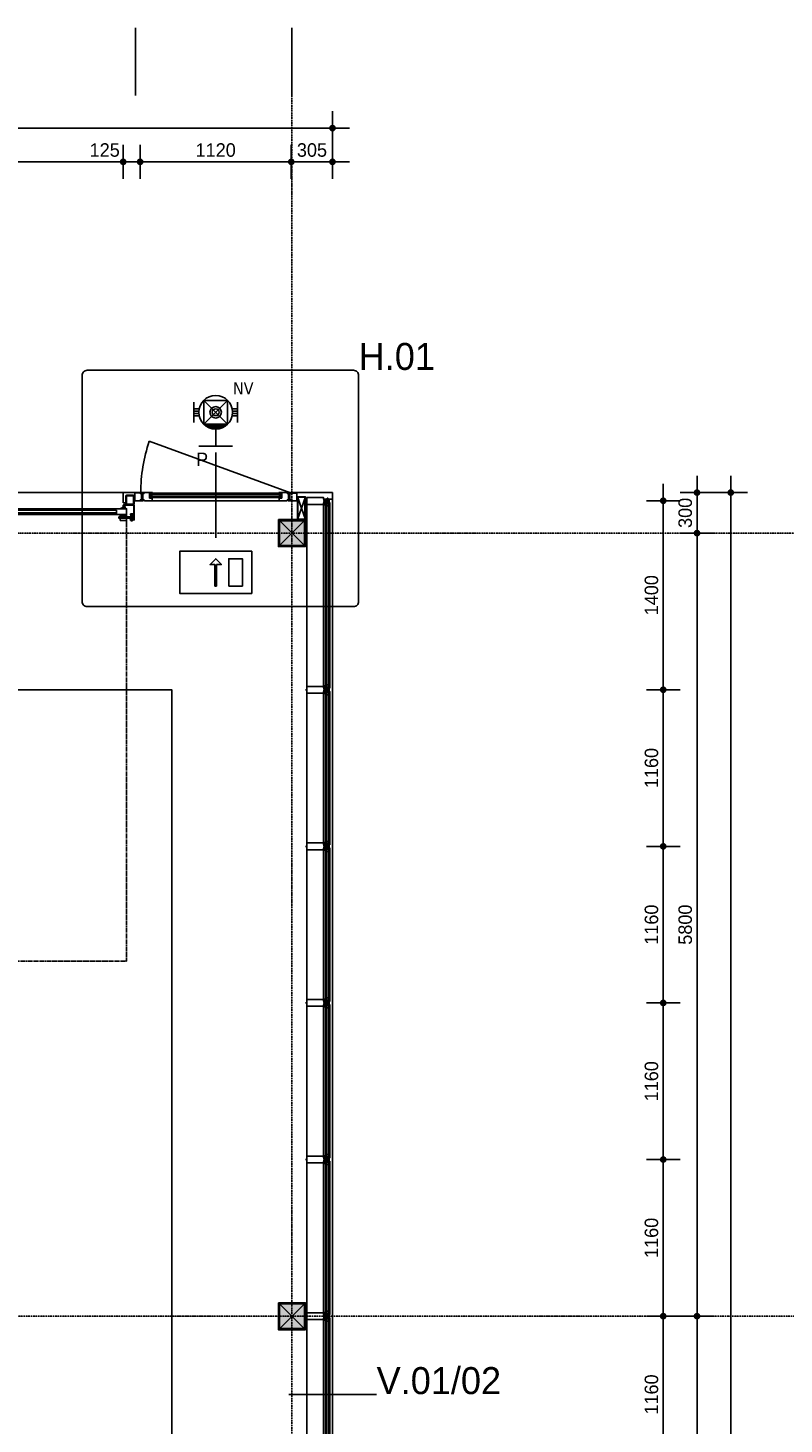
# Model space of a CAD drawing. Header units: millimetres. Extents: x -297000 to 504135, y -166520 to 252050.
# Tile 335 of 416: x 33569 to 39170, y 26026 to 36367. Entities that reach past the tile are written whole.
import ezdxf
from ezdxf.enums import TextEntityAlignment as Align
from ezdxf.lldxf.tags import DXFTag

# ---------------------------------------------------------------- set-up
doc = ezdxf.new("R2010")
doc.units = ezdxf.units.MM
doc.header["$MEASUREMENT"] = 0
for name, pattern in [('ACAD_ISO10W100', [18, 12, -3, 0, -3]), ('CENTER', [50.8, 31.75, -6.35, 6.35, -6.35]), ('HIDDEN', [0.375, 0.25, -0.125])]:
    doc.linetypes.add(name, pattern=pattern)
doc.layers.get('Defpoints').update_dxf_attribs({"color": 6})
for name, color, linetype in [('010_D0050_D', 1, 'Continuous'), ('040_AXPRI_B', 9, 'CENTER'), ('080_SYMB_DETAIL', 4, 'Continuous'), ('080_SYMBO_G', 1, 'Continuous'), ('210_WALEX_E', 2, 'Continuous'), ('210_WALEX_G', 2, 'Continuous'), ('299_CONCR_H', 251, 'Continuous'), ('299_STEEL_G', 3, 'Continuous'), ('310_WINDO_E', 1, 'Continuous'), ('320_DOORS_G', 2, 'Continuous')]:
    doc.layers.add(name, color=color, linetype=linetype)
doc.styles.add('NORATT', font='TAHOMA.TTF')
doc.styles.add('VMX 2 MEDIUM 100', font='unvr55w.TTF', dxfattribs={"height": 200})
doc.styles.add('VMX 2 MEDIUM 50', font='unvr55w.TTF', dxfattribs={"height": 100})
doc.styles.add('VMX 3 BIG 200', font='unvr55w.TTF', dxfattribs={"height": 800})
tags = doc.linetypes.add('SMALL', pattern=[0.19, 0.125, -0.065]).pattern_tags.tags
tags[6:7] = [DXFTag(74, 4), DXFTag(75, 0), DXFTag(340, '0'), DXFTag(46, 1.0), DXFTag(50, 0.0), DXFTag(44, 0.0), DXFTag(45, 0.0)]
tags[4:5] = [DXFTag(74, 4), DXFTag(75, 0), DXFTag(340, '0'), DXFTag(46, 1.0), DXFTag(50, 0.0), DXFTag(44, 0.0), DXFTag(45, 0.0)]
doc.dimstyles.new('VMX 50', dxfattribs={"dimscale": 50, "dimtxt": 1, "dimasz": 1, "dimexe": 2, "dimexo": 2, "dimgap": 0.7, "dimtad": 1, "dimdec": 0, "dimdsep": 46, "dimtxsty": 'VMX 2 MEDIUM 50', "dimblk1": 'VMX-DIM-ARROW', "dimblk2": 'VMX-DIM-ARROW', "dimsah": 1, "dimcen": 1, "dimdle": 2, "dimse1": 1, "dimse2": 1, "dimclrd": 256, "dimclre": 256, "dimclrt": 256, "dimadec": 0, "dimazin": 0, "dimtm": 1e-09, "dimtfac": 1, "dimtdec": 0, "dimtmove": 2, "dimatfit": 2, "dimldrblk": 'VMX-DIM-ARROW', "dimfxl": 0, "dimtolj": 2, "dimlwd": -1, "dimarcsym": 0})

# ---------------------------------------------------------------- blocks, each defined once
blk = doc.blocks.new('VMX-DIM-ARROW')
h = blk.add_hatch(color=256)
edge = h.paths.add_edge_path()
edge.add_arc((0, 0), 0.5, 0, 360)
for p, q in [((0, 2.5), (0, -2.5)), ((-2.5, 0), (2.5, 0))]:
    blk.add_line(p, q)
blk = doc.blocks.new('*D65')
at = {"layer": '010_D0050_D'}
blk.add_line((38275, 25715), (38275, 26775), dxfattribs=at)
at = {"layer": 'Defpoints', "color": 0}
for p in [(35625, 26825), (38275, 26825), (35625, 25665)]:
    blk.add_point(p, dxfattribs=at)
at = {"layer": '010_D0050_D', "xscale": 50, "yscale": 50, "zscale": 50}
for p, rotation in [((38275, 26825), 90), ((38275, 25665), 270)]:
    blk.add_blockref('VMX-DIM-ARROW', p, dxfattribs=dict(at, rotation=rotation))
at = {"layer": '010_D0050_D', "insert": (38188, 26245), "char_height": 100, "attachment_point": 5, "rotation": 90, "style": 'VMX 2 MEDIUM 50'}
blk.add_mtext('\\A2;1160', dxfattribs=at)
blk = doc.blocks.new('*D66')
at = {"layer": '010_D0050_D'}
blk.add_line((38275, 26875), (38275, 27935), dxfattribs=at)
at = {"layer": 'Defpoints', "color": 0}
for p in [(35625, 27985), (38275, 27985), (35625, 26825)]:
    blk.add_point(p, dxfattribs=at)
at = {"layer": '010_D0050_D', "xscale": 50, "yscale": 50, "zscale": 50}
for p, rotation in [((38275, 27985), 90), ((38275, 26825), 270)]:
    blk.add_blockref('VMX-DIM-ARROW', p, dxfattribs=dict(at, rotation=rotation))
at = {"layer": '010_D0050_D', "insert": (38188, 27405), "char_height": 100, "attachment_point": 5, "rotation": 90, "style": 'VMX 2 MEDIUM 50'}
blk.add_mtext('\\A2;1160', dxfattribs=at)
blk = doc.blocks.new('*D67')
at = {"layer": '010_D0050_D'}
blk.add_line((38275, 28035), (38275, 29095), dxfattribs=at)
at = {"layer": 'Defpoints', "color": 0}
for p in [(35625, 29145), (38275, 29145), (35625, 27985)]:
    blk.add_point(p, dxfattribs=at)
at = {"layer": '010_D0050_D', "xscale": 50, "yscale": 50, "zscale": 50}
for p, rotation in [((38275, 29145), 90), ((38275, 27985), 270)]:
    blk.add_blockref('VMX-DIM-ARROW', p, dxfattribs=dict(at, rotation=rotation))
at = {"layer": '010_D0050_D', "insert": (38188, 28565), "char_height": 100, "attachment_point": 5, "rotation": 90, "style": 'VMX 2 MEDIUM 50'}
blk.add_mtext('\\A2;1160', dxfattribs=at)
blk = doc.blocks.new('*D68')
at = {"layer": '010_D0050_D'}
blk.add_line((38275, 29195), (38275, 30255), dxfattribs=at)
at = {"layer": 'Defpoints', "color": 0}
for p in [(35625, 30305), (38275, 30305), (35625, 29145)]:
    blk.add_point(p, dxfattribs=at)
at = {"layer": '010_D0050_D', "xscale": 50, "yscale": 50, "zscale": 50}
for p, rotation in [((38275, 30305), 90), ((38275, 29145), 270)]:
    blk.add_blockref('VMX-DIM-ARROW', p, dxfattribs=dict(at, rotation=rotation))
at = {"layer": '010_D0050_D', "insert": (38188, 29725), "char_height": 100, "attachment_point": 5, "rotation": 90, "style": 'VMX 2 MEDIUM 50'}
blk.add_mtext('\\A2;1160', dxfattribs=at)
blk = doc.blocks.new('*D69')
at = {"layer": '010_D0050_D'}
blk.add_line((38275, 30355), (38275, 31415), dxfattribs=at)
at = {"layer": 'Defpoints', "color": 0}
for p in [(35625, 31465), (38275, 31465), (35625, 30305)]:
    blk.add_point(p, dxfattribs=at)
at = {"layer": '010_D0050_D', "xscale": 50, "yscale": 50, "zscale": 50}
for p, rotation in [((38275, 31465), 90), ((38275, 30305), 270)]:
    blk.add_blockref('VMX-DIM-ARROW', p, dxfattribs=dict(at, rotation=rotation))
at = {"layer": '010_D0050_D', "insert": (38188, 30885), "char_height": 100, "attachment_point": 5, "rotation": 90, "style": 'VMX 2 MEDIUM 50'}
blk.add_mtext('\\A2;1160', dxfattribs=at)
blk = doc.blocks.new('*D70')
at = {"layer": '010_D0050_D'}
blk.add_line((38275, 31515), (38275, 32815), dxfattribs=at)
at = {"layer": 'Defpoints', "color": 0}
for p in [(35635, 32865), (38275, 32865), (35625, 31465)]:
    blk.add_point(p, dxfattribs=at)
at = {"layer": '010_D0050_D', "xscale": 50, "yscale": 50, "zscale": 50}
for p, rotation in [((38275, 32865), 90), ((38275, 31465), 270)]:
    blk.add_blockref('VMX-DIM-ARROW', p, dxfattribs=dict(at, rotation=rotation))
at = {"layer": '010_D0050_D', "insert": (38188, 32165), "char_height": 100, "attachment_point": 5, "rotation": 90, "style": 'VMX 2 MEDIUM 50'}
blk.add_mtext('\\A2;1400', dxfattribs=at)
blk = doc.blocks.new('*D71')
at = {"layer": '010_D0050_D'}
blk.add_line((35775, 35375), (35570, 35375), dxfattribs=at)
at = {"layer": 'Defpoints', "color": 0}
for p in [(35520, 35375), (35520, 32925), (35825, 32901)]:
    blk.add_point(p, dxfattribs=at)
at = {"layer": '010_D0050_D', "xscale": 50, "yscale": 50, "zscale": 50, "rotation": 180}
blk.add_blockref('VMX-DIM-ARROW', (35520, 35375), dxfattribs=at)
at = {"layer": '010_D0050_D', "xscale": 50, "yscale": 50, "zscale": 50}
blk.add_blockref('VMX-DIM-ARROW', (35825, 35375), dxfattribs=at)
at = {"layer": '010_D0050_D', "insert": (35673, 35462), "char_height": 100, "attachment_point": 5, "style": 'VMX 2 MEDIUM 50'}
blk.add_mtext('\\A2;305', dxfattribs=at)
blk = doc.blocks.new('*D72')
at = {"layer": '010_D0050_D'}
blk.add_line((35470, 35375), (34450, 35375), dxfattribs=at)
at = {"layer": 'Defpoints', "color": 0}
for p in [(34400, 35375), (34400, 32925), (35520, 32925)]:
    blk.add_point(p, dxfattribs=at)
at = {"layer": '010_D0050_D', "xscale": 50, "yscale": 50, "zscale": 50, "rotation": 180}
blk.add_blockref('VMX-DIM-ARROW', (34400, 35375), dxfattribs=at)
at = {"layer": '010_D0050_D', "xscale": 50, "yscale": 50, "zscale": 50}
blk.add_blockref('VMX-DIM-ARROW', (35520, 35375), dxfattribs=at)
at = {"layer": '010_D0050_D', "insert": (34960, 35462), "char_height": 100, "attachment_point": 5, "style": 'VMX 2 MEDIUM 50'}
blk.add_mtext('\\A2;1120', dxfattribs=at)
blk = doc.blocks.new('*D73')
at = {"layer": '010_D0050_D'}
for p, q in [((34225, 35375), (34175, 35375)), ((34400, 35375), (34275, 35375)), ((34450, 35375), (34500, 35375))]:
    blk.add_line(p, q, dxfattribs=at)
at = {"layer": 'Defpoints', "color": 0}
for p in [(34275, 35375), (34275, 32887), (34400, 32925)]:
    blk.add_point(p, dxfattribs=at)
at = {"layer": '010_D0050_D', "xscale": 50, "yscale": 50, "zscale": 50}
blk.add_blockref('VMX-DIM-ARROW', (34275, 35375), dxfattribs=at)
at = {"layer": '010_D0050_D', "xscale": 50, "yscale": 50, "zscale": 50, "rotation": 180}
blk.add_blockref('VMX-DIM-ARROW', (34400, 35375), dxfattribs=at)
at = {"layer": '010_D0050_D', "insert": (34138, 35462), "char_height": 100, "attachment_point": 5, "style": 'VMX 2 MEDIUM 50'}
blk.add_mtext('\\A2;125', dxfattribs=at)
blk = doc.blocks.new('*D74')
at = {"layer": '010_D0050_D'}
blk.add_line((34225, 35375), (29965, 35375), dxfattribs=at)
at = {"layer": 'Defpoints', "color": 0}
for p in [(29915, 35375), (29915, 32887), (34275, 32887)]:
    blk.add_point(p, dxfattribs=at)
at = {"layer": '010_D0050_D', "xscale": 50, "yscale": 50, "zscale": 50, "rotation": 180}
blk.add_blockref('VMX-DIM-ARROW', (29915, 35375), dxfattribs=at)
at = {"layer": '010_D0050_D', "xscale": 50, "yscale": 50, "zscale": 50}
blk.add_blockref('VMX-DIM-ARROW', (34275, 35375), dxfattribs=at)
at = {"layer": '010_D0050_D', "insert": (32095, 35462), "char_height": 100, "attachment_point": 5, "style": 'VMX 2 MEDIUM 50'}
blk.add_mtext('\\A2;4360', dxfattribs=at)
blk = doc.blocks.new('*D88')
at = {"layer": '010_D0050_D'}
blk.add_line((12075, 35625), (35775, 35625), dxfattribs=at)
at = {"layer": 'Defpoints', "color": 0}
for p in [(35825, 35625), (12025, 32925), (35825, 32925)]:
    blk.add_point(p, dxfattribs=at)
at = {"layer": '010_D0050_D', "xscale": 50, "yscale": 50, "zscale": 50, "rotation": 180}
blk.add_blockref('VMX-DIM-ARROW', (12025, 35625), dxfattribs=at)
at = {"layer": '010_D0050_D', "xscale": 50, "yscale": 50, "zscale": 50}
blk.add_blockref('VMX-DIM-ARROW', (35825, 35625), dxfattribs=at)
at = {"layer": '010_D0050_D', "insert": (23925, 35712), "char_height": 100, "attachment_point": 5, "style": 'VMX 2 MEDIUM 50'}
blk.add_mtext('\\A2;23800', dxfattribs=at)
blk = doc.blocks.new('GRID01')
at = {"layer": '040_AXPRI_B', "linetype": 'ACAD_ISO10W100'}
for p, q in [((0, -3742), (0, 26942)), ((3750, 23200), (-26942, 23200)), ((3742, 17400), (-26942, 17400))]:
    blk.add_line(p, q, dxfattribs=at)
blk = doc.blocks.new('ALCOA_gevel')
at = {"layer": '310_WINDO_E', "color": 8}
blk.add_line((234, -25), (234, -600), dxfattribs=at)
blk.add_line((234, -25), (234, -600), dxfattribs=at)
blk.add_line((234, -25), (234, -600), dxfattribs=at)
blk.add_line((234, -25), (234, -600), dxfattribs=at)
for points in [[(110, -600), (110, 600)], [(234, 25), (234, 600)], [(300, 600), (300, -600)], [(234, 13), (234, 28), (249, 28), (249, 13), (234, 13)], [(234, 13), (249, 28)], [(234, 28), (249, 13)], [(275, 12), (275, -12)], [(234, -14), (234, -29), (249, -29), (249, -14), (234, -14)], [(234, -14), (249, -29)], [(234, -29), (249, -14)], [(234, -25), (234, -600)]]:
    blk.add_lwpolyline(points, dxfattribs=at)
at = {"layer": '310_WINDO_E'}
for points in [[(249, 600), (249, 14), (255, 14), (255, 600)], [(271, 600), (271, 12), (280, 12), (280, 600)], [(255, 37), (271, 37)], [(255, 14), (271, 14)], [(249, -600), (249, -14), (255, -14), (255, -600)], [(255, -14), (271, -14)], [(255, -37), (271, -37)], [(271, -600), (271, -12), (280, -12), (280, -600)]]:
    blk.add_lwpolyline(points, dxfattribs=at)
at = {"layer": '310_WINDO_E', "color": 2}
blk.add_lwpolyline([(112, -25), (234, -25), (234, -14), (236, -14), (236, -5), (255, -5), (255, 5), (236, 5), (236, 13), (234, 13), (234, 25), (112, 25, 0.414214), (110, 23), (110, -23, 0.414214)], format="xyb", close=True, dxfattribs=at)
blk.add_lwpolyline([(260, 20), (260, -20), (266, -20), (266, 20), (260, 20)], dxfattribs=at)
at = {"layer": 'Defpoints', "ltscale": 20}
blk.add_lwpolyline([(100, 0), (110, 0)], dxfattribs=at)
blk = doc.blocks.new('SEGMENTDEUR_plg')
at = {"layer": '210_WALEX_E', "color": 8, "linetype": 'SMALL', "ltscale": 25}
blk.add_lwpolyline([(4550, 200), (190, 200)], dxfattribs=at)
at = {"layer": '210_WALEX_E', "color": 8, "linetype": 'HIDDEN', "ltscale": 25}
blk.add_lwpolyline([(165, -7), (165, -3270), (4575, -3270), (4575, -7)], dxfattribs=at)
at = {"layer": '210_WALEX_G', "ltscale": 20}
for points in [[(175, 110), (175, 125), (190, 125), (190, 200), (65, 200)], [(4565, 110), (4565, 125), (4550, 125), (4550, 200), (4675, 200)]]:
    blk.add_lwpolyline(points, dxfattribs=at)
at = {"layer": '299_STEEL_G'}
for points in [[(114, 110), (166, 110, 0.414214), (170, 114), (170, 176, 0.414214), (166, 180), (114, 180, 0.414214), (110, 176), (110, 114, 0.414214)], [(4626, 110), (4574, 110, -0.414214), (4570, 114), (4570, 176, -0.414214), (4574, 180), (4626, 180, -0.414214), (4630, 176), (4630, 114, -0.414214)]]:
    blk.add_lwpolyline(points, format="xyb", close=True, dxfattribs=at)
for points in [[(114, 114), (166, 114), (166, 176), (114, 176)], [(4626, 114), (4574, 114), (4574, 176), (4626, 176)]]:
    blk.add_lwpolyline(points, close=True, dxfattribs=at)
at = {"layer": '320_DOORS_G'}
for points in [[(187, 95), (188, 95), (189, 96), (190, 98), (190, 98), (190, 107), (190, 108), (189, 109), (187, 110), (187, 110), (113, 110), (112, 110), (111, 109), (110, 107), (110, 107), (110, -4), (112, -4), (112, 107), (112, 107), (113, 108), (113, 108), (187, 108), (187, 108), (188, 107), (188, 107), (188, 98), (188, 98), (187, 97), (187, 97), (179, 97), (178, 97), (176, 96), (175, 94), (175, 92), (175, 91), (176, 89), (178, 88), (179, 88), (185, 88), (185, 90), (179, 90), (178, 90), (177, 91), (177, 92), (177, 94), (178, 95), (179, 95)], [(4553, 95), (4552, 95), (4551, 96), (4550, 98), (4550, 98), (4550, 107), (4550, 108), (4551, 109), (4553, 110), (4553, 110), (4627, 110), (4628, 110), (4629, 109), (4630, 107), (4630, 107), (4630, -4), (4628, -4), (4628, 107), (4628, 107), (4627, 108), (4627, 108), (4553, 108), (4553, 108), (4552, 107), (4552, 107), (4552, 98), (4552, 98), (4553, 97), (4553, 97), (4561, 97), (4562, 97), (4564, 96), (4565, 94), (4565, 92), (4565, 91), (4564, 89), (4562, 88), (4561, 88), (4555, 88), (4555, 90), (4561, 90), (4562, 90), (4563, 91), (4563, 92), (4563, 94), (4562, 95), (4561, 95)], [(112, 10), (112, 10), (112, 8), (113, 6), (119, -5), (120, -7), (123, -8), (125, -9), (125, -9), (128, -9), (131, -8), (133, -7), (135, -6), (135, -5), (138, 1), (137, 2), (134, -4), (134, -4), (132, -6), (130, -7), (128, -7), (125, -7), (125, -7), (123, -7), (122, -6), (120, -4), (114, 7), (114, 8), (113, 10), (113, 40), (113, 40), (114, 41), (115, 42), (134, 42), (135, 42), (136, 41), (136, 40), (136, 36), (137, 36), (137, 40), (137, 41), (136, 42), (135, 43), (134, 43), (115, 43), (114, 43), (113, 42), (112, 41), (112, 40)], [(240, 38), (255, 38), (255, 50), (240, 50)], [(1260, 38), (1245, 38), (1245, 50), (1260, 50)], [(1320, 38), (1335, 38), (1335, 50), (1320, 50)], [(2340, 38), (2325, 38), (2325, 50), (2340, 50)], [(2400, 38), (2415, 38), (2415, 50), (2400, 50)], [(3420, 38), (3405, 38), (3405, 50), (3420, 50)], [(3480, 38), (3495, 38), (3495, 50), (3480, 50)], [(4500, 38), (4485, 38), (4485, 50), (4500, 50)], [(4628, 10), (4628, 10), (4628, 8), (4627, 6), (4621, -5), (4620, -7), (4617, -8), (4615, -9), (4615, -9), (4612, -9), (4609, -8), (4607, -7), (4605, -6), (4605, -5), (4602, 1), (4603, 2), (4606, -4), (4606, -4), (4608, -6), (4610, -7), (4612, -7), (4615, -7), (4615, -7), (4617, -7), (4618, -6), (4620, -4), (4626, 7), (4626, 8), (4627, 10), (4627, 40), (4627, 40), (4626, 41), (4625, 42), (4606, 42), (4605, 42), (4604, 41), (4604, 40), (4604, 36), (4603, 36), (4603, 40), (4603, 41), (4604, 42), (4605, 43), (4606, 43), (4625, 43), (4626, 43), (4627, 42), (4628, 41), (4628, 40)]]:
    blk.add_lwpolyline(points, close=True, dxfattribs=at)
at = {"layer": '320_DOORS_G', "color": 1}
for points in [[(222, 21), (222, 10), (137, 10), (137, 21), (222, 21)], [(165, 38), (4575, 38), (4575, 80), (165, 80), (165, 38)], [(4518, 21), (4518, 10), (4603, 10), (4603, 21), (4518, 21)]]:
    blk.add_lwpolyline(points, dxfattribs=at)
at = {"layer": '320_DOORS_G'}
for points in [[(165, 38), (165, 80), (255, 80), (255, 70), (240, 70), (240, 38), (165, 38)], [(240, 70), (1260, 70), (1260, 50), (240, 50), (240, 70)], [(1260, 38), (1260, 70), (1245, 70), (1245, 80), (1335, 80), (1335, 70), (1320, 70), (1320, 38), (1260, 38)], [(1320, 70), (2340, 70), (2340, 50), (1320, 50), (1320, 70)], [(2340, 38), (2340, 70), (2325, 70), (2325, 80), (2415, 80), (2415, 70), (2400, 70), (2400, 38), (2340, 38)], [(2400, 70), (3420, 70), (3420, 50), (2400, 50), (2400, 70)], [(3420, 38), (3420, 70), (3405, 70), (3405, 80), (3495, 80), (3495, 70), (3480, 70), (3480, 38), (3420, 38)], [(4500, 70), (3480, 70), (3480, 50), (4500, 50), (4500, 70)], [(4575, 38), (4575, 80), (4485, 80), (4485, 70), (4500, 70), (4500, 38), (4575, 38)]]:
    blk.add_lwpolyline(points, dxfattribs=at)
at = {"layer": '320_DOORS_G', "color": 1}
for points in [[(212, 33), (165, 33), (165, 38), (212, 38)], [(212, -7), (165, -7), (165, 33), (212, 33)], [(4528, 33), (4575, 33), (4575, 38), (4528, 38)], [(4528, -7), (4575, -7), (4575, 33), (4528, 33)]]:
    blk.add_lwpolyline(points, close=True, dxfattribs=at)
for points, knots in [([(133, 30), (133, 32), (132, 34), (130, 35), (129, 36), (126, 36), (125, 35), (123, 34), (122, 32), (122, 30), (122, 30), (121, 29), (121, 29), (121, 27), (120, 24), (120, 21), (120, 17), (120, 14), (120, 10), (120, 7), (121, 4), (121, 2), (121, 2), (122, 1), (122, 1), (122, -1), (123, -3), (125, -4), (126, -5), (129, -5), (130, -4), (132, -3), (133, -1), (133, 1), (133, 1), (133, 30), (133, 30)], [0, 0, 0, 0, 1, 1, 1, 2, 2, 2, 3, 3, 3, 4, 4, 4, 5, 5, 5, 6, 6, 6, 7, 7, 7, 8, 8, 8, 9, 9, 9, 10, 10, 10, 11, 11, 11, 12, 12, 12, 12]), ([(133, 25), (133, 25), (134, 24), (134, 24), (134, 24), (135, 24), (135, 24), (135, 24), (136, 24), (136, 24), (136, 24), (136, 23), (137, 23), (137, 23), (137, 23), (137, 23), (137, 23), (137, 8), (137, 8), (137, 8), (137, 8), (137, 8), (136, 8), (136, 7), (136, 7), (136, 7), (135, 7), (135, 7), (135, 7), (134, 7), (134, 7), (134, 7), (133, 6), (133, 6)], [0, 0, 0, 0, 1, 1, 1, 2, 2, 2, 3, 3, 3, 4, 4, 4, 5, 5, 5, 6, 6, 6, 7, 7, 7, 8, 8, 8, 9, 9, 9, 10, 10, 10, 11, 11, 11, 11]), ([(4607, 25), (4607, 25), (4606, 24), (4606, 24), (4606, 24), (4605, 24), (4605, 24), (4605, 24), (4604, 24), (4604, 24), (4604, 24), (4604, 23), (4603, 23), (4603, 23), (4603, 23), (4603, 23), (4603, 23), (4603, 8), (4603, 8), (4603, 8), (4603, 8), (4603, 8), (4604, 8), (4604, 7), (4604, 7), (4604, 7), (4605, 7), (4605, 7), (4605, 7), (4606, 7), (4606, 7), (4606, 7), (4607, 6), (4607, 6)], [0, 0, 0, 0, 1, 1, 1, 2, 2, 2, 3, 3, 3, 4, 4, 4, 5, 5, 5, 6, 6, 6, 7, 7, 7, 8, 8, 8, 9, 9, 9, 10, 10, 10, 11, 11, 11, 11]), ([(4607, 30), (4607, 32), (4608, 34), (4610, 35), (4611, 36), (4614, 36), (4615, 35), (4617, 34), (4618, 32), (4618, 30), (4618, 30), (4619, 29), (4619, 29), (4619, 27), (4620, 24), (4620, 21), (4620, 17), (4620, 14), (4620, 10), (4620, 7), (4619, 4), (4619, 2), (4619, 2), (4618, 1), (4618, 1), (4618, -1), (4617, -3), (4615, -4), (4614, -5), (4611, -5), (4610, -4), (4608, -3), (4607, -1), (4607, 1), (4607, 1), (4607, 30), (4607, 30)], [0, 0, 0, 0, 1, 1, 1, 2, 2, 2, 3, 3, 3, 4, 4, 4, 5, 5, 5, 6, 6, 6, 7, 7, 7, 8, 8, 8, 9, 9, 9, 10, 10, 10, 11, 11, 11, 12, 12, 12, 12])]:
    blk.add_open_spline(points, degree=3, knots=knots, dxfattribs=at)
for points in [[(172, 86), (172, 86), (174, 88), (174, 88)], [(172, 85), (172, 85), (172, 86), (172, 86)], [(172, 86), (172, 86), (172, 86), (172, 86)], [(173, 85), (173, 85), (172, 85), (172, 85)], [(181, 84), (181, 84), (173, 85), (173, 85)], [(174, 88), (174, 88), (174, 88), (174, 88)], [(174, 88), (174, 88), (175, 88), (175, 88)], [(175, 88), (175, 88), (175, 88), (175, 88)], [(175, 88), (175, 88), (177, 87), (177, 87)], [(177, 87), (177, 87), (177, 87), (177, 87)], [(177, 87), (177, 87), (186, 87), (186, 87)], [(180, 93), (180, 93), (182, 94), (182, 94)], [(180, 92), (180, 92), (180, 93), (180, 93)], [(181, 91), (181, 91), (180, 92), (180, 92)], [(187, 91), (187, 91), (181, 91), (181, 91)], [(188, 84), (188, 84), (181, 84), (181, 84)], [(182, 94), (182, 94), (186, 94), (186, 94)], [(186, 94), (189, 94), (190, 95), (190, 95)], [(186, 87), (186, 87), (187, 87), (187, 87)], [(187, 87), (187, 87), (187, 91), (187, 91)], [(187, 91), (187, 91), (187, 91), (187, 91)], [(190, 85), (190, 85), (188, 84), (188, 84)], [(190, 95), (190, 95), (190, 93), (190, 93)], [(190, 93), (190, 93), (190, 91), (190, 91)], [(190, 91), (190, 91), (191, 90), (191, 90)], [(191, 88), (191, 88), (190, 88), (190, 88)], [(190, 88), (190, 88), (190, 87), (190, 87)], [(190, 87), (190, 87), (190, 85), (190, 85)], [(191, 90), (191, 90), (192, 90), (192, 90)], [(192, 88), (192, 88), (191, 88), (191, 88)], [(192, 90), (192, 90), (197, 89), (197, 89)], [(197, 87), (197, 87), (192, 88), (192, 88)], [(197, 89), (197, 89), (202, 86), (202, 86)], [(202, 85), (202, 85), (197, 87), (197, 87)], [(202, 86), (202, 86), (207, 83), (207, 83)], [(207, 82), (207, 82), (202, 85), (202, 85)], [(207, 83), (207, 83), (207, 82), (207, 82)], [(4530, 82), (4530, 82), (4538, 85), (4538, 85)], [(4533, 83), (4533, 83), (4530, 82), (4530, 82)], [(4538, 86), (4538, 86), (4533, 83), (4533, 83)], [(4543, 89), (4543, 89), (4538, 86), (4538, 86)], [(4538, 85), (4538, 85), (4543, 87), (4543, 87)], [(4548, 90), (4548, 90), (4543, 89), (4543, 89)], [(4543, 87), (4543, 87), (4548, 88), (4548, 88)], [(4549, 90), (4549, 90), (4548, 90), (4548, 90)], [(4548, 88), (4548, 88), (4549, 88), (4549, 88)], [(4550, 91), (4550, 91), (4549, 90), (4549, 90)], [(4549, 88), (4549, 88), (4550, 88), (4550, 88)], [(4554, 94), (4551, 94), (4550, 95), (4550, 95)], [(4550, 95), (4550, 95), (4550, 93), (4550, 93)], [(4550, 93), (4550, 93), (4550, 91), (4550, 91)], [(4550, 88), (4550, 88), (4550, 87), (4550, 87)], [(4550, 87), (4550, 87), (4550, 85), (4550, 85)], [(4550, 85), (4550, 85), (4552, 84), (4552, 84)], [(4552, 84), (4552, 84), (4559, 84), (4559, 84)], [(4553, 87), (4553, 87), (4553, 91), (4553, 91)], [(4553, 91), (4553, 91), (4553, 91), (4553, 91)], [(4553, 91), (4553, 91), (4559, 91), (4559, 91)], [(4554, 87), (4554, 87), (4553, 87), (4553, 87)], [(4558, 94), (4558, 94), (4554, 94), (4554, 94)], [(4563, 87), (4563, 87), (4554, 87), (4554, 87)], [(4560, 93), (4560, 93), (4558, 94), (4558, 94)], [(4559, 91), (4559, 91), (4560, 92), (4560, 92)], [(4559, 84), (4559, 84), (4567, 85), (4567, 85)], [(4560, 92), (4560, 92), (4560, 93), (4560, 93)], [(4565, 88), (4565, 88), (4563, 87), (4563, 87)], [(4563, 87), (4563, 87), (4563, 87), (4563, 87)], [(4566, 88), (4566, 88), (4565, 88), (4565, 88)], [(4565, 88), (4565, 88), (4565, 88), (4565, 88)], [(4568, 86), (4568, 86), (4566, 88), (4566, 88)], [(4566, 88), (4566, 88), (4566, 88), (4566, 88)], [(4567, 85), (4567, 85), (4568, 85), (4568, 85)], [(4568, 85), (4568, 85), (4568, 86), (4568, 86)], [(4568, 86), (4568, 86), (4568, 86), (4568, 86)]]:
    blk.add_open_spline(points, degree=3, dxfattribs=at)
blk = doc.blocks.new('K200x200x8+BETON')
at = {"layer": '299_CONCR_H'}
h = blk.add_hatch(color=256, dxfattribs=at)
edge = h.paths.add_edge_path()
edge.add_line((-92, -84), (-92, 84))
edge.add_arc((-84, 84), 8, 90, 180, ccw=False)
edge.add_line((-84, 92), (84, 92))
edge.add_arc((84, 84), 8, 0, 90, ccw=False)
edge.add_line((92, 84), (92, -84))
edge.add_arc((84, -84), 8, -90, 0, ccw=False)
edge.add_line((84, -92), (-84, -92))
edge.add_arc((-84, -84), 8, 180, 270, ccw=False)
at = {"layer": '299_STEEL_G'}
for points in [[(-100, -88), (-100, 88, -0.414214), (-88, 100), (88, 100, -0.414214), (100, 88), (100, -88, -0.414214), (88, -100), (-88, -100, -0.414214)], [(-92, -84), (-92, 84, -0.414214), (-84, 92), (84, 92, -0.414214), (92, 84), (92, -84, -0.414214), (84, -92), (-84, -92, -0.414214)]]:
    blk.add_lwpolyline(points, format="xyb", close=True, dxfattribs=at)
at = {"layer": 'Defpoints'}
blk.add_lwpolyline([(-100, 100), (100, 100), (100, -100), (-100, -100)], close=True, dxfattribs=at)
for points in [[(100, -100), (-100, 100)], [(100, 100), (-100, -100)]]:
    blk.add_lwpolyline(points, dxfattribs=at)
blk = doc.blocks.new('ALCOA_gevelhoek')
at = {"layer": '210_WALEX_E'}
blk.add_lwpolyline([(234, 251), (300, 251), (300, 300), (-5, 300)], dxfattribs=at)
at = {"layer": '310_WINDO_E', "color": 8}
blk.add_line((234, 213), (234, -600), dxfattribs=at)
blk.add_line((234, 213), (234, -600), dxfattribs=at)
blk.add_line((234, 213), (234, -600), dxfattribs=at)
blk.add_line((234, 213), (234, -600), dxfattribs=at)
at = {"layer": '310_WINDO_E', "color": 2}
blk.add_lwpolyline([(112, 263), (234, 263), (234, 251), (236, 251), (236, 243), (254, 243), (254, 233), (236, 233), (236, 224), (234, 224), (234, 213), (112, 213, -0.414214), (110, 215), (110, 261, -0.414214)], format="xyb", close=True, dxfattribs=at)
at = {"layer": '310_WINDO_E', "color": 8}
for points in [[(110, -600), (110, 238)], [(234, 224), (234, 209), (249, 209), (249, 224), (234, 224)], [(234, 224), (249, 209)], [(234, 209), (249, 224)], [(234, 213), (234, -600)], [(275, 251), (275, 226)], [(300, 263), (300, -600)]]:
    blk.add_lwpolyline(points, dxfattribs=at)
at = {"layer": '310_WINDO_E'}
for points in [[(249, -600), (249, 224), (255, 224), (255, -600)], [(255, 224), (271, 224)], [(271, -600), (271, 226), (280, 226), (280, -600)], [(255, 201), (271, 201)]]:
    blk.add_lwpolyline(points, dxfattribs=at)
at = {"layer": '310_WINDO_E', "color": 2}
blk.add_lwpolyline([(260, 258), (260, 218), (266, 218), (266, 258), (260, 258)], dxfattribs=at)
at = {"layer": 'Defpoints', "ltscale": 20}
blk.add_lwpolyline([(100, 0), (110, 0)], dxfattribs=at)
blk = doc.blocks.new('K170X60')
at = {"layer": '299_STEEL_G'}
blk.add_lwpolyline([(-26, -85), (26, -85, 0.414214), (30, -81), (30, 81, 0.414214), (26, 85), (-26, 85, 0.414214), (-30, 81), (-30, -81, 0.414214)], format="xyb", close=True, dxfattribs=at)
blk.add_lwpolyline([(-26, -81), (26, -81), (26, 81), (-26, 81)], close=True, dxfattribs=at)
at = {"layer": 'Defpoints'}
blk.add_lwpolyline([(-30, -85), (30, -85), (30, 85), (-30, 85)], close=True, dxfattribs=at)
for points in [[(30, 85), (-30, -85)], [(30, -85), (-30, 85)]]:
    blk.add_lwpolyline(points, dxfattribs=at)
blk = doc.blocks.new('ALCOA_geveldeur')
at = {"layer": '310_WINDO_E', "color": 8}
blk.add_line((234, -25), (234, -600), dxfattribs=at)
blk.add_line((234, -25), (234, -600), dxfattribs=at)
blk.add_line((234, -25), (234, -600), dxfattribs=at)
blk.add_line((234, -25), (234, -600), dxfattribs=at)
at = {"layer": '310_WINDO_E', "color": 2}
for p, q in [((239, -95), (239, -94)), ((240, -96), (239, -95)), ((240, -101), (239, -102)), ((239, -102), (239, -160)), ((239, -102), (239, -102)), ((241, -96), (240, -96)), ((241, -101), (240, -101)), ((241, -96), (242, -95)), ((241, -96), (241, -96)), ((246, -101), (241, -101)), ((243, -72), (242, -73)), ((242, -94), (242, -73)), ((242, -79), (242, -74)), ((242, -81), (242, -94)), ((242, -95), (242, -94)), ((243, -71), (243, -72)), ((244, -71), (243, -71)), ((245, -71), (244, -71)), ((246, -72), (245, -71)), ((246, -73), (246, -72)), ((246, -73), (246, -79)), ((246, -79), (246, -80)), ((246, -80), (247, -81)), ((247, -91), (246, -92)), ((246, -92), (246, -101)), ((246, -92), (246, -92)), ((247, -81), (248, -81)), ((248, -91), (247, -91)), ((248, -81), (291, -81)), ((291, -91), (248, -91)), ((292, -81), (291, -81)), ((292, -91), (291, -91)), ((292, -79), (292, -71)), ((292, -71), (295, -71)), ((292, -79), (292, -80)), ((292, -80), (292, -81)), ((292, -92), (292, -91)), ((292, -99), (292, -92)), ((292, -92), (292, -92)), ((292, -99), (293, -100)), ((293, -100), (293, -101)), ((293, -101), (294, -101)), ((294, -101), (295, -101)), ((295, -31), (296, -31)), ((295, -71), (296, -71)), ((295, -101), (296, -100)), ((296, -31), (296, -32)), ((296, -69), (296, -32)), ((296, -32), (296, -32)), ((296, -70), (296, -69)), ((296, -71), (296, -70)), ((297, -76), (296, -77)), ((296, -77), (296, -99)), ((296, -77), (296, -77)), ((296, -100), (296, -99)), ((298, -76), (297, -76)), ((298, -76), (298, -76)), ((298, -76), (299, -77)), ((299, -91), (299, -77)), ((299, -77), (299, -77)), ((299, -110), (299, -91)), ((239, -160), (239, -160)), ((239, -160), (240, -161)), ((240, -161), (241, -161)), ((241, -161), (258, -161)), ((258, -161), (259, -161)), ((259, -160), (259, -141)), ((259, -141), (296, -141)), ((259, -161), (259, -160)), ((259, -160), (259, -160)), ((296, -141), (296, -162)), ((296, -163), (296, -162)), ((297, -163), (296, -163)), ((298, -163), (297, -163)), ((298, -163), (298, -163)), ((298, -163), (299, -163)), ((299, -162), (299, -110)), ((299, -163), (299, -162))]:
    blk.add_line(p, q, dxfattribs=at)
at = {"layer": '310_WINDO_E', "color": 8}
for points in [[(110, -600), (110, 600)], [(234, 25), (234, 600)], [(300, 600), (300, -600)], [(234, 14), (234, 28), (249, 28), (249, 14), (234, 14)], [(234, 14), (249, 28)], [(234, 28), (249, 14)], [(280, 14), (280, 28), (287, 28), (287, 14), (280, 14)], [(280, 14), (287, 28)], [(280, 28), (287, 14)], [(234, -14), (234, -29), (249, -29), (249, -14), (234, -14)], [(234, -14), (249, -29)], [(234, -29), (249, -14)], [(280, -14), (280, -29), (287, -29), (287, -14), (280, -14)], [(280, -14), (287, -29)], [(280, -29), (287, -14)], [(239, -160), (239, -600)]]:
    blk.add_lwpolyline(points, dxfattribs=at)
at = {"layer": '310_WINDO_E'}
for points in [[(249, 600), (249, 14), (255, 14), (255, 600)], [(271, 600), (271, 12), (280, 12), (280, 600)], [(255, 37), (271, 37)], [(255, 14), (271, 14)], [(264, -600), (264, -148), (270, -148), (270, -600)], [(270, -148), (285, -148)], [(270, -159), (285, -159)], [(285, -600), (285, -148), (294, -148), (294, -600)]]:
    blk.add_lwpolyline(points, dxfattribs=at)
at = {"layer": '310_WINDO_E', "color": 2}
blk.add_lwpolyline([(112, -25), (234, -25), (234, -14), (236, -14), (236, -5), (255, -5), (255, 5), (236, 5), (236, 14), (234, 14), (234, 25), (112, 25, 0.414214), (110, 23), (110, -23, 0.414214)], format="xyb", close=True, dxfattribs=at)
for points in [[(287, 0), (255, 0)], [(287, 25), (300, 25), (300, -25), (287, -25), (287, 25)], [(295, -31), (280, -31), (280, -14), (249, -14), (249, -31), (241, -31), (240, -31), (239, -32), (239, -32), (239, -94)]]:
    blk.add_lwpolyline(points, dxfattribs=at)
at = {"layer": 'Defpoints', "ltscale": 20}
blk.add_lwpolyline([(100, 0), (110, 0)], dxfattribs=at)
blk = doc.blocks.new('NOODUITGANG')
at = {"layer": '080_SYMBO_G'}
blk.add_lwpolyline([(3.552, 0), (0, 0), (0, 2.088), (3.552, 2.088)], close=True, dxfattribs=at)
at = {"layer": '080_SYMBO_G', "ltscale": 0.1}
blk.add_lwpolyline([(1.814, 1.719), (1.739, 1.719), (1.739, 0.659), (1.496, 0.659), (1.776, 0.369), (2.056, 0.659), (1.814, 0.659), (1.814, 1.719)], dxfattribs=at)
blk.add_lwpolyline([(2.422, 1.719), (3.097, 1.719), (3.097, 0.369), (2.422, 0.369)], close=True, dxfattribs=at)
blk = doc.blocks.new('P-deur')
at = {"layer": '080_SYMBO_G'}
blk.add_line((0, -316), (0, 316), dxfattribs=at)
at = {"layer": '080_SYMBO_G', "insert": (-56, 316), "char_height": 100, "attachment_point": 3, "style": 'VMX 2 MEDIUM 100'}
blk.add_mtext('P', dxfattribs=at)
blk = doc.blocks.new('ALCOA_deurhoek')
at = {"layer": '310_WINDO_E', "color": 2}
for p, q in [((0, 27), (0, 28)), ((0, 28), (1, 28)), ((1, 28), (1, 29)), ((39, 29), (1, 29)), ((39, 28), (39, 29)), ((40, 28), (39, 28)), ((40, 27), (40, 28)), ((40, 24), (40, 27)), ((48, 24), (40, 24)), ((45, 30), (45, 31)), ((45, 31), (46, 31)), ((45, 30), (45, 29)), ((45, 29), (46, 29)), ((46, 31), (47, 31)), ((46, 29), (47, 28)), ((60, 31), (47, 31)), ((47, 28), (68, 28)), ((48, 24), (49, 24)), ((49, 24), (50, 24)), ((50, 24), (50, 23)), ((50, -20), (50, 23)), ((79, 31), (60, 31)), ((61, 24), (60, 24)), ((60, 24), (60, 23)), ((60, 23), (60, -20)), ((62, 24), (61, 24)), ((68, 24), (62, 24)), ((69, 28), (68, 28)), ((68, 24), (69, 25)), ((70, 27), (69, 28)), ((69, 25), (70, 25)), ((70, 26), (70, 27)), ((70, 25), (70, 26)), ((131, 31), (79, 31)), ((110, 28), (131, 28)), ((110, -9), (110, 28)), ((132, 31), (131, 31)), ((132, 29), (131, 28)), ((133, 30), (132, 31)), ((132, 31), (132, 31)), ((133, 30), (132, 29)), ((132, 29), (132, 29)), ((1067, 30), (1068, 31)), ((1067, 30), (1068, 29)), ((1068, 31), (1068, 31)), ((1068, 31), (1069, 31)), ((1068, 29), (1068, 29)), ((1068, 29), (1069, 28)), ((1069, 31), (1121, 31)), ((1090, 28), (1069, 28)), ((1090, -9), (1090, 28)), ((1121, 31), (1140, 31)), ((1130, 27), (1131, 28)), ((1130, 26), (1130, 27)), ((1130, 25), (1130, 26)), ((1131, 25), (1130, 25)), ((1131, 28), (1132, 28)), ((1132, 24), (1131, 25)), ((1153, 28), (1132, 28)), ((1132, 24), (1138, 24)), ((1138, 24), (1139, 24)), ((1139, 24), (1140, 24)), ((1140, 31), (1153, 31)), ((1140, 24), (1140, 23)), ((1140, 23), (1140, -20)), ((1151, 24), (1150, 24)), ((1150, 24), (1150, 23)), ((1150, -20), (1150, 23)), ((1152, 24), (1151, 24)), ((1152, 24), (1160, 24)), ((1154, 31), (1153, 31)), ((1154, 29), (1153, 28)), ((1155, 31), (1154, 31)), ((1155, 29), (1154, 29)), ((1155, 30), (1155, 31)), ((1155, 30), (1155, 29)), ((1160, 27), (1160, 28)), ((1160, 28), (1161, 28)), ((1160, 24), (1160, 27)), ((1161, 28), (1198, 28)), ((1161, 28), (1161, 28)), ((1199, 28), (1198, 28)), ((1200, 28), (1199, 28)), ((1200, 27), (1200, 28)), ((41, -22), (40, -23)), ((40, -23), (40, -24)), ((40, -24), (40, -25)), ((40, -25), (41, -25)), ((42, -22), (41, -22)), ((41, -25), (42, -26)), ((42, -22), (48, -22)), ((63, -26), (42, -26)), ((48, -26), (43, -26)), ((48, -22), (49, -21)), ((49, -21), (50, -21)), ((50, -21), (50, -20)), ((50, -26), (64, -26)), ((60, -20), (60, -21)), ((60, -21), (61, -21)), ((61, -21), (62, -22)), ((62, -22), (70, -22)), ((64, -26), (63, -26)), ((64, -28), (63, -29)), ((65, -26), (64, -26)), ((65, -28), (64, -28)), ((65, -27), (65, -26)), ((65, -27), (65, -28)), ((70, -22), (70, -27)), ((70, -27), (70, -28)), ((70, -28), (71, -28)), ((71, -28), (72, -29)), ((72, -29), (129, -29)), ((129, -9), (110, -9)), ((130, -9), (129, -9)), ((129, -9), (129, -9)), ((129, -29), (129, -28)), ((129, -28), (130, -28)), ((130, -10), (130, -9)), ((130, -27), (130, -10)), ((130, -28), (130, -27)), ((1070, -10), (1070, -9)), ((1070, -9), (1071, -9)), ((1070, -27), (1070, -10)), ((1070, -28), (1070, -27)), ((1071, -28), (1070, -28)), ((1071, -9), (1090, -9)), ((1071, -9), (1071, -9)), ((1071, -29), (1071, -28)), ((1128, -29), (1071, -29)), ((1129, -28), (1128, -29)), ((1130, -28), (1129, -28)), ((1138, -22), (1130, -22)), ((1130, -22), (1130, -27)), ((1130, -27), (1130, -28)), ((1135, -27), (1135, -26)), ((1135, -26), (1136, -26)), ((1135, -27), (1135, -28)), ((1135, -28), (1136, -28)), ((1150, -26), (1136, -26)), ((1136, -26), (1137, -26)), ((1136, -28), (1137, -29)), ((1137, -26), (1158, -26)), ((1139, -21), (1138, -22)), ((1140, -21), (1139, -21)), ((1140, -20), (1140, -21)), ((1150, -21), (1150, -20)), ((1151, -21), (1150, -21)), ((1152, -22), (1151, -21)), ((1158, -22), (1152, -22)), ((1152, -26), (1157, -26)), ((1158, -22), (1159, -22)), ((1159, -25), (1158, -26)), ((1159, -22), (1160, -23)), ((1160, -25), (1159, -25)), ((1160, -23), (1160, -24)), ((1160, -24), (1160, -25))]:
    blk.add_line(p, q, dxfattribs=at)
for points in [[(1155, 30), (108, 411)], [(0, 27), (0, -27), (0, -28), (1, -28), (1, -29), (63, -29)], [(1200, 27), (1200, -27), (1200, -28), (1199, -28), (1198, -29), (1137, -29)]]:
    blk.add_lwpolyline(points, dxfattribs=at)
at = {"layer": '310_WINDO_E'}
for points in [[(1083, 27), (1083, 18), (117, 18), (117, 27)], [(1083, -4), (117, -4), (117, 2), (1083, 2)]]:
    blk.add_lwpolyline(points, close=True, dxfattribs=at)
for points in [[(117, 2), (117, 18)], [(128, 2), (128, 18)], [(1072, 2), (1072, 18)], [(1083, 2), (1083, 18)]]:
    blk.add_lwpolyline(points, dxfattribs=at)
at = {"layer": '310_WINDO_E', "color": 8}
blk.add_lwpolyline([(129, -29), (1071, -29)], dxfattribs=at)
blk.add_arc((1225, 30), 1180, 161.1626, 179.9991, dxfattribs=at)
blk = doc.blocks.new('EJ3T02WW')
at = {"color": 0}
for p, q in [((-3.25, -1.5), (-3.25, 1.5)), ((-3.25, 0.52), (-2.44, 0.52)), ((-3.25, 0.17), (-2.49, 0.17)), ((-1.77, 1.77), (1.77, -1.77)), ((1.77, 1.77), (-1.77, -1.77)), ((2.44, 0.52), (3.25, 0.52)), ((2.49, 0.17), (3.25, 0.17)), ((3.25, -1.5), (3.25, 1.5)), ((-3.25, -0.17), (-2.49, -0.17)), ((-3.25, -0.52), (-2.44, -0.52)), ((1.77, -1.77), (-1.77, -1.77)), ((1.48, -2.02), (-1.48, -2.02)), ((2.44, -0.52), (3.25, -0.52)), ((2.49, -0.17), (3.25, -0.17)), ((1.05, -2.27), (-1.05, -2.27)), ((0, -2.5), (0, -5)), ((-2.5, -5), (2.5, -5))]:
    blk.add_line(p, q, dxfattribs=at)
blk.add_lwpolyline([(1.77, -1.77), (1.77, 1.77), (-1.77, 1.77), (-1.77, -1.77)], close=True, dxfattribs=at)
blk.add_lwpolyline([(1.77, -1.77), (1.75, -1.75)], dxfattribs=at)
for radius in [2.5, 0.85, 0.5]:
    blk.add_circle((0, 0), radius, dxfattribs=at)
at = {"color": 0, "style": 'NORATT'}
for tag, flags, p in [('GELIJK', 9, (3.5, 7.5)), ('NUMMER', 8, (3.5, 3.5)), ('SCHAK', 8, (3.5, 5.25)), ('A_CODE', 8, (-3.5, 2.75)), ('GROEP', 8, (-3.5, -2.75)), ('KAST', 9, (3.5, -2.75))]:
    blk.add_attdef(tag, text='', height=1.8, dxfattribs=dict(at, flags=flags)).set_placement(p, align=Align.MIDDLE_CENTER)
blk = doc.blocks.new('1006_X-01.00')
at = {"layer": '210_WALEX_G', "ltscale": 20}
blk.add_lwpolyline([(23310, 23413), (23310, 22638)], dxfattribs=at)
at = {"layer": '299_CONCR_H', "color": 8}
blk.add_lwpolyline([(17450, 16240), (22310, 16240), (22310, 22040), (17450, 22040)], dxfattribs=at)
at = {"layer": '310_WINDO_E'}
for p, q in [((22035, 23496), (22036, 23497)), ((22035, 23496), (22035, 23496)), ((22036, 23497), (22037, 23497))]:
    blk.add_line(p, q, dxfattribs=at)
at = {"layer": 'Defpoints'}
for points in [[(22040, 26942), (22040, 26442)], [(23200, 26942), (23200, 26442)]]:
    blk.add_lwpolyline(points, dxfattribs=at)
for name, p in [('GRID01', (23200, 0)), ('ALCOA_deurhoek', (22035, 23469)), ('SEGMENTDEUR_plg', (17400, 23300)), ('ALCOA_gevelhoek', (23200, 23200)), ('K170X60', (23270, 23385)), ('K200x200x8+BETON', (23200, 23200)), ('ALCOA_gevel', (23200, 22040)), ('ALCOA_gevel', (23200, 20880)), ('ALCOA_gevel', (23200, 19720)), ('ALCOA_gevel', (23200, 18560)), ('ALCOA_gevel', (23200, 17400)), ('K200x200x8+BETON', (23200, 17400)), ('ALCOA_geveldeur', (23200, 16240))]:
    blk.add_blockref(name, p)
at = {"color": 9}
ref = blk.add_blockref('EJ3T02WW', (22635, 24095), dxfattribs=dict(at, xscale=50, yscale=50, zscale=50))
ref.add_attrib('A_CODE', 'NV', dxfattribs={"color": 1, "height": 90, "style": 'NORATT', "flags": 8}).set_placement((22839, 24272), align=Align.MIDDLE_CENTER)
at = {"layer": '080_SYMBO_G', "color": 7}
blk.add_blockref('P-deur', (22635, 23480), dxfattribs=at)
at = {"layer": '080_SYMBO_G', "xscale": -150, "yscale": 150, "zscale": 150, "rotation": 180}
blk.add_blockref('NOODUITGANG', (22369, 23066), dxfattribs=at)
blk = doc.blocks.new('*D754')
at = {"layer": '010_D0050_D'}
blk.add_line((38525, 26875), (38525, 32575), dxfattribs=at)
at = {"layer": 'Defpoints', "color": 0}
for p in [(35525, 32625), (38525, 32625), (35525, 26825)]:
    blk.add_point(p, dxfattribs=at)
at = {"layer": '010_D0050_D', "xscale": 50, "yscale": 50, "zscale": 50}
for p, rotation in [((38525, 32625), 90), ((38525, 26825), 270)]:
    blk.add_blockref('VMX-DIM-ARROW', p, dxfattribs=dict(at, rotation=rotation))
at = {"layer": '010_D0050_D', "insert": (38438, 29725), "char_height": 100, "attachment_point": 5, "rotation": 90, "style": 'VMX 2 MEDIUM 50'}
blk.add_mtext('\\A2;5800', dxfattribs=at)
blk = doc.blocks.new('*D756')
at = {"layer": '010_D0050_D'}
blk.add_line((38525, 21075), (38525, 26775), dxfattribs=at)
at = {"layer": 'Defpoints', "color": 0}
for p in [(35525, 26825), (38525, 26825), (35525, 21025)]:
    blk.add_point(p, dxfattribs=at)
at = {"layer": '010_D0050_D', "xscale": 50, "yscale": 50, "zscale": 50}
for p, rotation in [((38525, 26825), 90), ((38525, 21025), 270)]:
    blk.add_blockref('VMX-DIM-ARROW', p, dxfattribs=dict(at, rotation=rotation))
at = {"layer": '010_D0050_D', "insert": (38438, 23925), "char_height": 100, "attachment_point": 5, "rotation": 90, "style": 'VMX 2 MEDIUM 50'}
blk.add_mtext('\\A2;5800', dxfattribs=at)
blk = doc.blocks.new('*D757')
at = {"layer": '010_D0050_D'}
blk.add_line((38775, 9175), (38775, 32875), dxfattribs=at)
at = {"layer": 'Defpoints', "color": 0}
for p in [(35525, 32925), (38775, 32925), (35525, 9125)]:
    blk.add_point(p, dxfattribs=at)
at = {"layer": '010_D0050_D', "xscale": 50, "yscale": 50, "zscale": 50}
for p, rotation in [((38775, 32925), 90), ((38775, 9125), 270)]:
    blk.add_blockref('VMX-DIM-ARROW', p, dxfattribs=dict(at, rotation=rotation))
at = {"layer": '010_D0050_D', "insert": (38688, 21372), "char_height": 100, "attachment_point": 5, "rotation": 90, "style": 'VMX 2 MEDIUM 50'}
blk.add_mtext('\\A2;23800', dxfattribs=at)
blk = doc.blocks.new('*D759')
at = {"layer": '010_D0050_D'}
blk.add_line((38525, 32675), (38525, 32875), dxfattribs=at)
at = {"layer": 'Defpoints', "color": 0}
for p in [(35525, 32925), (38525, 32925), (35525, 32625)]:
    blk.add_point(p, dxfattribs=at)
at = {"layer": '010_D0050_D', "xscale": 50, "yscale": 50, "zscale": 50}
for p, rotation in [((38525, 32925), 90), ((38525, 32625), 270)]:
    blk.add_blockref('VMX-DIM-ARROW', p, dxfattribs=dict(at, rotation=rotation))
at = {"layer": '010_D0050_D', "insert": (38438, 32775), "char_height": 100, "attachment_point": 5, "rotation": 90, "style": 'VMX 2 MEDIUM 50'}
blk.add_mtext('\\A2;300', dxfattribs=at)

msp = doc.modelspace()

# ---------------------------------------------------------------- linework, layer by layer
at = {"layer": '080_SYMB_DETAIL', "color": 6}
msp.add_lwpolyline([(34008.5, 33830.8), (35981.5, 33830.8, -0.4142136), (36019, 33793.3), (36019, 32118.3, -0.4142136), (35981.5, 32080.8), (34008.5, 32080.8, -0.4142136), (33971, 32118.3), (33971, 33793.3, -0.4142136)], format="xyb", close=True, dxfattribs=at)
msp.add_lwpolyline([(36152, 26245), (35502, 26245)], dxfattribs=at)

# ---------------------------------------------------------------- block references
msp.add_blockref('1006_X-01.00', (12325, 9425))

# ---------------------------------------------------------------- texts
at = {"layer": '080_SYMB_DETAIL', "char_height": 200, "attachment_point": 7, "style": 'VMX 3 BIG 200'}
for s, insert in [('H.01', (36019, 33830.8)), ('V.01/02', (36152, 26245))]:
    msp.add_mtext(s, dxfattribs=dict(at, insert=insert))

# ---------------------------------------------------------------- dimensions: what is measured, and where the dimension line sits
at = {"layer": '010_D0050_D'}
for base, p1, p2, picture, middle in [((35825, 35625), (12025, 32925), (35825, 32925), '*D88', (23925, 35711.9)), ((29915, 35375), (34275, 32887), (29915, 32887), '*D74', (32095, 35461.9)), ((34400, 35375), (35520, 32925), (34400, 32925), '*D72', (34960, 35461.9))]:
    dim = msp.add_linear_dim(base=base, p1=p1, p2=p2, dimstyle='VMX 50', dxfattribs=at)
    dim.commit()
    dim.dimension.update_dxf_attribs({"geometry": picture, "text_midpoint": middle})
for base, p1, p2, picture, middle in [((34275, 35375), (34400, 32925), (34275, 32887), '*D73', (34137.5, 35461.9)), ((35520, 35375), (35825, 32900.7), (35520, 32925), '*D71', (35672.5, 35461.9))]:
    dim = msp.add_linear_dim(base=base, p1=p1, p2=p2, dimstyle='VMX 50', dxfattribs=at)
    dim.commit()
    dim.dimension.update_dxf_attribs({"geometry": picture, "text_midpoint": middle, "dimtype": 160})
for base, p1, picture, middle in [((38775, 32925), (35525, 9125), '*D757', (38688.1, 21372.1)), ((38525, 32925), (35525, 32625), '*D759', (38438.1, 32775))]:
    dim = msp.add_linear_dim(base=base, p1=p1, p2=(35525, 32925), angle=90, dimstyle='VMX 50', dxfattribs=at)
    dim.commit()
    dim.dimension.update_dxf_attribs({"geometry": picture, "text_midpoint": middle, "dimtype": 160})
for base, p1, p2, picture, middle in [((38275, 32865), (35625, 31465), (35635, 32865), '*D70', (38188.1, 32165)), ((38525, 32625), (35525, 26825), (35525, 32625), '*D754', (38438.1, 29725)), ((38275, 31465), (35625, 30305), (35625, 31465), '*D69', (38188.1, 30885)), ((38275, 30305), (35625, 29145), (35625, 30305), '*D68', (38188.1, 29725)), ((38275, 29145), (35625, 27985), (35625, 29145), '*D67', (38188.1, 28565)), ((38275, 27985), (35625, 26825), (35625, 27985), '*D66', (38188.1, 27405)), ((38525, 26825), (35525, 21025), (35525, 26825), '*D756', (38438.1, 23925)), ((38275, 26825), (35625, 25665), (35625, 26825), '*D65', (38188.1, 26245))]:
    dim = msp.add_linear_dim(base=base, p1=p1, p2=p2, angle=90, dimstyle='VMX 50', dxfattribs=at)
    dim.commit()
    dim.dimension.update_dxf_attribs({"geometry": picture, "text_midpoint": middle})

doc.saveas('drawing.dxf')
